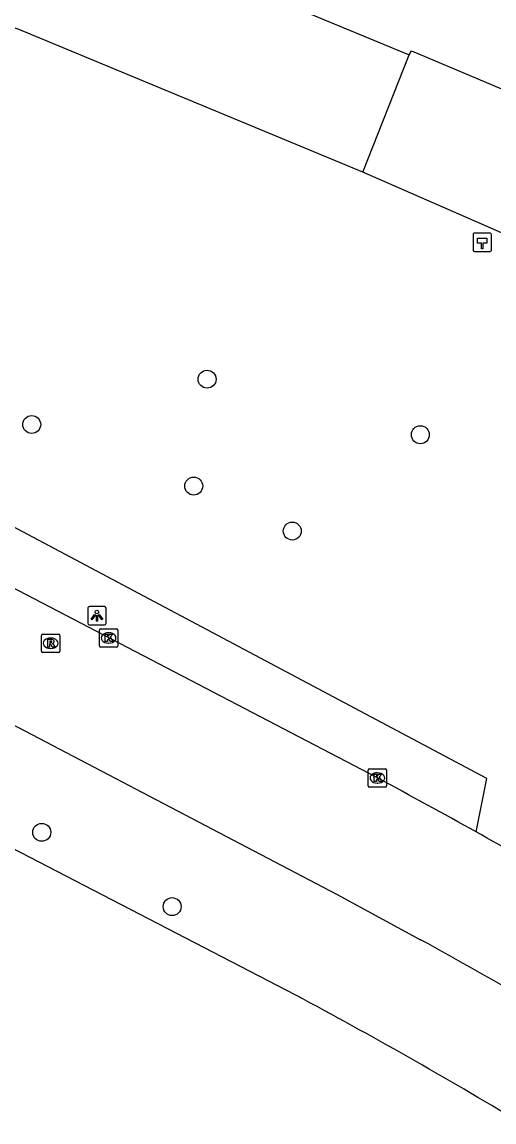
# Model space of a CAD drawing. Extents: x 156414 to 157775, y 382335 to 383765.
# Drawn here: x 157593.6 to 157619.2, y 382480.5 to 382540.3 of the extents above; entities that cross this region are included whole.
import ezdxf

# ---------------------------------------------------------------- set-up
doc = ezdxf.new("R2010")
doc.units = 0
for name, color, linetype in [('IMGEO_Berm_groen', 7, 'Continuous'), ('IMGEO_Boom', 7, 'Continuous'), ('IMGEO_Hectometerpaal', 7, 'Continuous'), ('IMGEO_Kolk', 7, 'Continuous'), ('IMGEO_Lichtpunt', 7, 'Continuous'), ('IMGEO_Rijbaan_lokaal_gesloten', 7, 'Continuous'), ('IMGEO_Rijbaan_lokaal_open', 7, 'Continuous'), ('IMGEO_Rijbaan_regionaal_gesloten', 7, 'Continuous'), ('IMGEO_Rioolput', 7, 'Continuous')]:
    doc.layers.add(name, color=color, linetype=linetype)

msp = doc.modelspace()

# ---------------------------------------------------------------- linework, layer by layer
at = {"layer": 'IMGEO_Berm_groen'}
msp.add_lwpolyline([(157618.273, 382496.236), (157618.857, 382499.144), (157588.729, 382515.156), (157587.485, 382516.017), (157586.339, 382517.005), (157585.621, 382517.745), (157585.071, 382518.583), (157584.513, 382519.977), (157584.301, 382521.464), (157584.37, 382522.54), (157585.053, 382524.828), (157585.302, 382525.441), (157592.942, 382540.043)], dxfattribs=at)
at = {"layer": 'IMGEO_Boom'}
for centre in [(157603.641, 382520.87), (157594.104, 382518.405), (157615.237, 382517.847), (157602.913, 382515.054), (157608.275, 382512.609), (157594.65, 382496.216), (157601.741, 382492.173)]:
    msp.add_circle(centre, 0.489, dxfattribs=at)
at = {"layer": 'IMGEO_Hectometerpaal'}
for p, q in [((157618.103, 382528.739), (157618.103, 382527.898)), ((157618.103, 382528.739), (157618.103, 382527.898)), ((157619.019, 382528.823), (157618.178, 382528.823)), ((157619.019, 382528.823), (157618.178, 382528.823)), ((157619.103, 382527.907), (157619.103, 382528.748)), ((157619.103, 382527.907), (157619.103, 382528.748)), ((157618.187, 382527.823), (157619.028, 382527.823)), ((157618.187, 382527.823), (157619.028, 382527.823))]:
    msp.add_line(p, q, dxfattribs=at)
msp.add_lwpolyline([(157618.628, 382527.967), (157618.568, 382527.967), (157618.568, 382528.272), (157618.348, 382528.272), (157618.348, 382528.541), (157618.848, 382528.541), (157618.848, 382528.272), (157618.628, 382528.272), (157618.628, 382527.967)], dxfattribs=at)
for centre, start, end in [((157618.181, 382528.745), 92.4484, 184.28452), ((157618.181, 382528.745), 92.4484, 184.28452), ((157619.025, 382528.745), 2.4484, 94.28452), ((157619.025, 382528.745), 2.4484, 94.28452), ((157618.181, 382527.901), 182.4484, 274.28452), ((157618.181, 382527.901), 182.4484, 274.28452), ((157619.025, 382527.901), 272.4484, 4.28452), ((157619.025, 382527.901), 272.4484, 4.28452)]:
    msp.add_arc(centre, 0.0779, start, end, dxfattribs=at)
at = {"layer": 'IMGEO_Kolk'}
for p, q in [((157597.785, 382506.366), (157597.785, 382507.218)), ((157597.86, 382507.292), (157598.712, 382507.292)), ((157598.273, 382507.072), (157598.298, 382507.072)), ((157598.786, 382507.218), (157598.786, 382506.366)), ((157598.712, 382506.292), (157597.86, 382506.292)), ((157598.296, 382506.512), (157598.271, 382506.512)), ((157612.479, 382499.674), (157613.331, 382499.674)), ((157612.404, 382498.748), (157612.404, 382499.6)), ((157612.892, 382499.454), (157612.917, 382499.454)), ((157613.405, 382499.6), (157613.405, 382498.748)), ((157613.331, 382498.674), (157612.479, 382498.674)), ((157612.915, 382498.894), (157612.89, 382498.894))]:
    msp.add_line(p, q, dxfattribs=at)
for points in [[(157597.785, 382506.366), (157597.785, 382507.218)], [(157597.86, 382507.292), (157598.712, 382507.292)], [(157598.106, 382506.992), (157598.229, 382506.992), (157598.229, 382506.841), (157598.359, 382506.992), (157598.523, 382506.992), (157598.377, 382506.841), (157598.53, 382506.592), (157598.378, 382506.592), (157598.293, 382506.756), (157598.229, 382506.689), (157598.229, 382506.592), (157598.106, 382506.592), (157598.106, 382506.992)], [(157598.786, 382507.218), (157598.786, 382506.366)], [(157598.712, 382506.292), (157597.86, 382506.292)], [(157612.479, 382499.674), (157613.331, 382499.674)], [(157612.404, 382498.748), (157612.404, 382499.6)], [(157612.725, 382499.374), (157612.848, 382499.374), (157612.848, 382499.223), (157612.978, 382499.374), (157613.142, 382499.374), (157612.996, 382499.223), (157613.149, 382498.974), (157612.997, 382498.974), (157612.912, 382499.138), (157612.848, 382499.071), (157612.848, 382498.974), (157612.725, 382498.974), (157612.725, 382499.374)], [(157613.405, 382499.6), (157613.405, 382498.748)], [(157613.331, 382498.674), (157612.479, 382498.674)]]:
    msp.add_lwpolyline(points, dxfattribs=at)
for centre, start, end in [((157597.862, 382507.216), 91.55205, 178.44795), ((157597.862, 382507.216), 91.55205, 178.44795), ((157598.71, 382507.216), 1.55205, 88.44795), ((157598.71, 382507.216), 1.55205, 88.44795), ((157597.862, 382506.368), 181.55205, 268.44795), ((157597.862, 382506.368), 181.55205, 268.44795), ((157598.71, 382506.368), 271.55205, 358.44795), ((157598.71, 382506.368), 271.55205, 358.44795), ((157612.481, 382499.598), 91.55205, 178.44795), ((157612.481, 382499.598), 91.55205, 178.44795), ((157613.329, 382499.598), 1.55205, 88.44795), ((157613.329, 382499.598), 1.55205, 88.44795), ((157612.481, 382498.75), 181.55205, 268.44795), ((157612.481, 382498.75), 181.55205, 268.44795), ((157613.329, 382498.75), 271.55205, 358.44795), ((157613.329, 382498.75), 271.55205, 358.44795)]:
    msp.add_arc(centre, 0.0765, start, end, dxfattribs=at)
for centre, major_axis, ratio, start_param, end_param in [((157598.272, 382506.792), (-0.387, 0.002), 0.722429, 4.712389, 7.853982), ((157598.297, 382506.792), (-0.39, 0.002), 0.717154, 1.570796, 4.712389), ((157612.891, 382499.174), (-0.387, 0.002), 0.722429, 4.712389, 7.853982), ((157612.916, 382499.174), (-0.39, 0.002), 0.717154, 1.570796, 4.712389)]:
    msp.add_ellipse(centre, major_axis=major_axis, ratio=ratio, start_param=start_param, end_param=end_param, dxfattribs=at)
at = {"layer": 'IMGEO_Lichtpunt'}
for p, q in [((157597.152, 382508.405), (157597.152, 382507.598)), ((157597.152, 382508.405), (157597.152, 382507.598)), ((157598.054, 382508.5), (157597.246, 382508.5)), ((157598.054, 382508.5), (157597.246, 382508.5)), ((157598.148, 382507.598), (157598.148, 382508.405)), ((157598.148, 382507.598), (157598.148, 382508.405)), ((157597.246, 382507.504), (157598.054, 382507.504)), ((157597.246, 382507.504), (157598.054, 382507.504))]:
    msp.add_line(p, q, dxfattribs=at)
for points in [[(157597.526, 382508.069), (157597.565, 382508.041), (157597.377, 382507.779), (157597.339, 382507.806), (157597.526, 382508.069)], [(157597.628, 382508.021), (157597.675, 382508.021), (157597.675, 382507.699), (157597.628, 382507.699), (157597.628, 382508.021)], [(157597.738, 382508.041), (157597.776, 382508.068), (157597.963, 382507.806), (157597.924, 382507.778), (157597.738, 382508.041)]]:
    msp.add_lwpolyline(points, dxfattribs=at)
msp.add_circle((157597.651, 382508.203), 0.0994, dxfattribs=at)
for centre, start, end in [((157597.246, 382508.405), 90, 180), ((157597.246, 382508.405), 90, 180), ((157598.054, 382508.405), 0, 90), ((157598.054, 382508.405), 0, 90), ((157597.246, 382507.598), 180, 270), ((157597.246, 382507.598), 180, 270), ((157598.054, 382507.598), 270, 0), ((157598.054, 382507.598), 270, 360)]:
    msp.add_arc(centre, 0.0946, start, end, dxfattribs=at)
at = {"layer": 'IMGEO_Rijbaan_lokaal_gesloten'}
for points in [[(157614.638, 382538.522), (157614.752, 382538.741), (157631.634, 382531.612)], [(157612.113, 382532.126), (157614.638, 382538.522)], [(157620.231, 382528.576), (157612.113, 382532.126)]]:
    msp.add_lwpolyline(points, dxfattribs=at)
at = {"layer": 'IMGEO_Rijbaan_lokaal_open'}
for points in [[(157596.053, 382546.222), (157601.119, 382544.123), (157614.638, 382538.522)], [(157612.113, 382532.126), (157593.369, 382539.913), (157592.942, 382540.043)]]:
    msp.add_lwpolyline(points, dxfattribs=at)
at = {"layer": 'IMGEO_Rijbaan_regionaal_gesloten'}
for points in [[(157612.905, 382499.174), (157587.432, 382512.456)], [(157581.561, 382508.063), (157588.428, 382504.505), (157610.722, 382492.842), (157615.25, 382490.373)], [(157608.467, 382487.359), (157587.993, 382497.959), (157578.961, 382502.618)]]:
    msp.add_lwpolyline(points, dxfattribs=at)
for centre, radius, start, end in [((157422.731, 382145.336), 401.706, 60.87093, 61.74376), ((157427.782, 382154.859), 390.928, 59.31619, 60.83818), ((157491.898, 382264.846), 257.056, 58.16542, 61.32346), ((157470.162, 382229.63), 292.493, 59.04178, 61.78058)]:
    msp.add_arc(centre, radius, start, end, dxfattribs=at)
at = {"layer": 'IMGEO_Rioolput'}
for p, q in [((157594.634, 382506.078), (157594.634, 382506.93)), ((157594.709, 382507.004), (157595.561, 382507.004)), ((157595.635, 382506.93), (157595.635, 382506.078)), ((157595.145, 382506.224), (157595.12, 382506.224)), ((157595.122, 382506.784), (157595.147, 382506.784)), ((157595.561, 382506.004), (157594.709, 382506.004))]:
    msp.add_line(p, q, dxfattribs=at)
for points in [[(157594.634, 382506.078), (157594.634, 382506.93)], [(157594.709, 382507.004), (157595.561, 382507.004)], [(157595.635, 382506.93), (157595.635, 382506.078)], [(157595.223, 382506.702), (157594.971, 382506.704), (157594.971, 382506.304)], [(157594.971, 382506.304), (157595.095, 382506.304), (157595.095, 382506.466), (157595.106, 382506.466)], [(157595.149, 382506.623), (157595.095, 382506.623), (157595.095, 382506.542)], [(157595.095, 382506.542), (157595.147, 382506.542)], [(157595.153, 382506.437), (157595.224, 382506.304), (157595.364, 382506.304), (157595.299, 382506.43)], [(157595.561, 382506.004), (157594.709, 382506.004)]]:
    msp.add_lwpolyline(points, dxfattribs=at)
for centre, radius, start, end in [((157594.711, 382506.928), 0.0765, 91.55205, 178.44795), ((157594.711, 382506.928), 0.0765, 91.55205, 178.44795), ((157595.559, 382506.928), 0.0765, 1.55205, 88.44795), ((157595.559, 382506.928), 0.0765, 1.55205, 88.44795), ((157595.105, 382506.413), 0.0533, 26.02933, 88.69889), ((157595.131, 382506.731), 0.19, 274.7715, 282.96867), ((157595.155, 382506.527), 0.0964, 77.00612, 93.18647), ((157595.169, 382506.584), 0.0378, 276.66336, 79.67722), ((157595.222, 382506.592), 0.109, 350.36119, 89.41601), ((157595.22, 382506.592), 0.112, 277.58423, 350.98172), ((157595.204, 382506.377), 0.108, 29.51342, 73.79051), ((157594.711, 382506.08), 0.0765, 181.55205, 268.44795), ((157594.711, 382506.08), 0.0765, 181.55205, 268.44795), ((157595.559, 382506.08), 0.0765, 271.55205, 358.44795), ((157595.559, 382506.08), 0.0765, 271.55205, 358.44795)]:
    msp.add_arc(centre, radius, start, end, dxfattribs=at)
for centre, major_axis, ratio, start_param, end_param in [((157595.121, 382506.504), (-0.387, 0.002), 0.722429, 4.712389, 7.853982), ((157595.146, 382506.504), (-0.39, 0.002), 0.717154, 1.570796, 4.712389)]:
    msp.add_ellipse(centre, major_axis=major_axis, ratio=ratio, start_param=start_param, end_param=end_param, dxfattribs=at)

doc.saveas('drawing.dxf')
